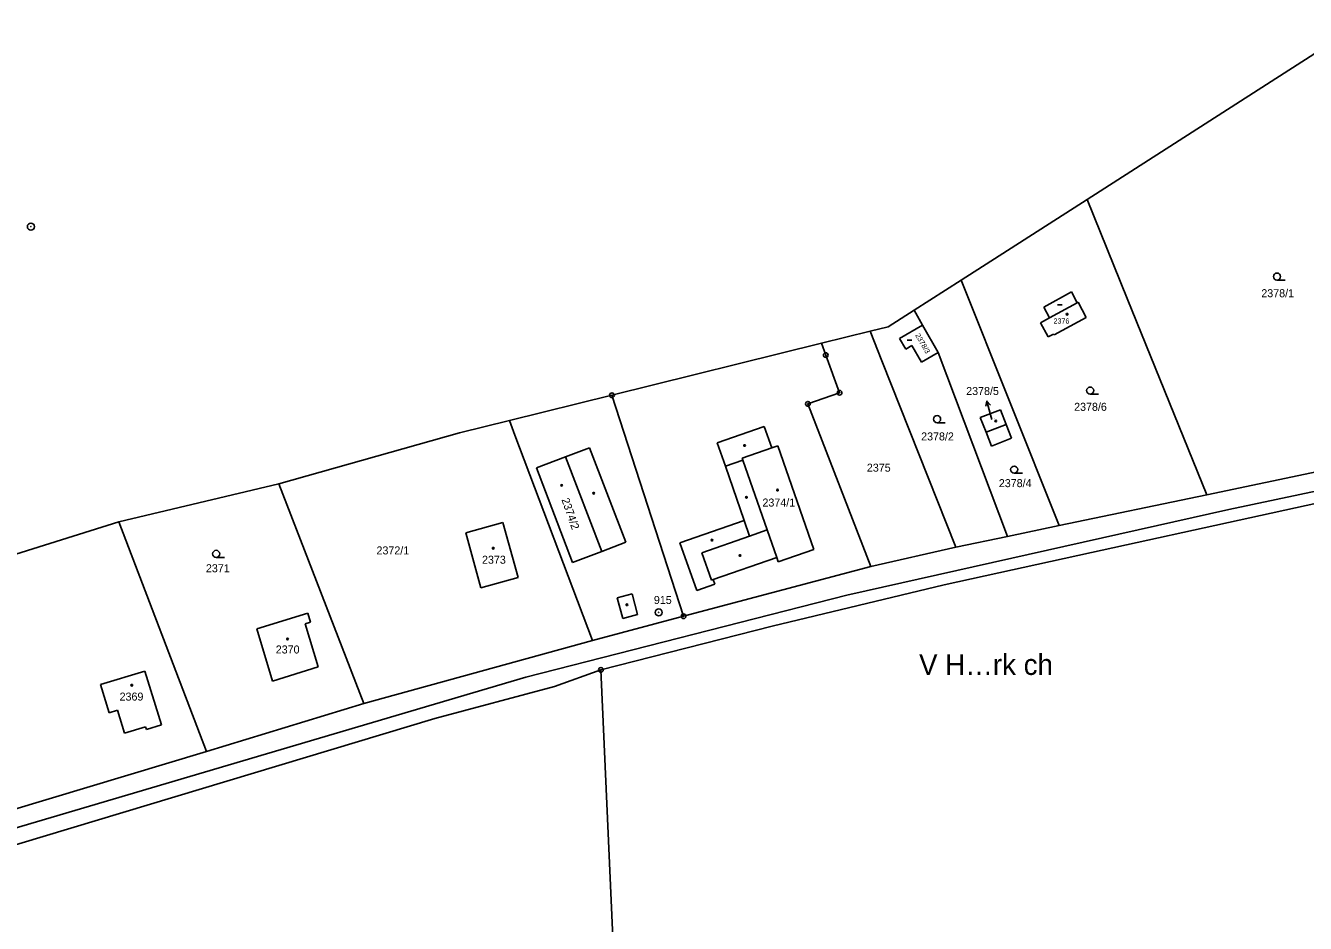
# Model space of a CAD drawing. Extents: x -736345 to -729997, y -1130177 to -1122501.
# Drawn here: x -733843 to -733571, y -1128781.9 to -1128591.2 of the extents above; entities that cross this region are included whole.
import ezdxf

# ---------------------------------------------------------------- set-up
doc = ezdxf.new("R2010")
doc.units = 0
for name, color, linetype in [('Vrstva 1', 7, 'Continuous'), ('Vrstva 13', 7, 'Continuous'), ('Vrstva 15', 7, 'Continuous'), ('Vrstva 16', 7, 'Continuous'), ('Vrstva 17', 7, 'Continuous'), ('Vrstva 18', 7, 'Continuous'), ('Vrstva 19', 7, 'Continuous'), ('Vrstva 25', 7, 'Continuous'), ('Vrstva 4', 7, 'Continuous')]:
    doc.layers.add(name, color=color, linetype=linetype)

msp = doc.modelspace()

# ---------------------------------------------------------------- linework, layer by layer
at = {"layer": 'Vrstva 1'}
for points in [[(-733617.4, -1128628.09), (-733608.87, -1128649.16)], [(-733644.17, -1128645.24), (-733623.36, -1128697.41)], [(-733620.74, -1128647.77), (-733626.62, -1128650.98)], [(-733619.49, -1128650.06), (-733620.74, -1128647.77)], [(-733626.62, -1128650.98), (-733625.37, -1128653.27)], [(-733619.3, -1128649.96), (-733619.49, -1128650.06)], [(-733617.59, -1128653.17), (-733619.3, -1128649.96)], [(-733608.87, -1128649.16), (-733591.98, -1128690.84)], [(-733654.16, -1128651.64), (-733652.39, -1128654.84)], [(-733625.37, -1128653.27), (-733627.3, -1128654.32)], [(-733624.42, -1128656.89), (-733617.59, -1128653.17)], [(-733663.49, -1128656.13), (-733661.01, -1128662.38)], [(-733652.39, -1128654.84), (-733657.24, -1128657.65)], [(-733649.02, -1128660.63), (-733652.39, -1128654.84)], [(-733627.3, -1128654.32), (-733625.66, -1128657.32)], [(-733672.92, -1128661.17), (-733673.82, -1128658.68)], [(-733657.24, -1128657.65), (-733655.94, -1128659.9)], [(-733655.94, -1128659.9), (-733654.61, -1128659.13)], [(-733654.61, -1128659.13), (-733652.58, -1128662.65)], [(-733625.66, -1128657.32), (-733624.52, -1128656.7)], [(-733624.52, -1128656.7), (-733624.42, -1128656.89)], [(-733670, -1128669.17), (-733672.92, -1128661.17)], [(-733652.58, -1128662.65), (-733649.02, -1128660.63)], [(-733649.02, -1128660.63), (-733634.35, -1128699.71)], [(-733661.01, -1128662.38), (-733645.33, -1128702.01)], [(-733703.15, -1128716.68), (-733718.36, -1128669.7)], [(-733676.72, -1128671.54), (-733670, -1128669.17)], [(-733663.34, -1128706.1), (-733676.72, -1128671.54)], [(-733640.1, -1128674.46), (-733635.83, -1128672.78)], [(-733635.83, -1128672.78), (-733634.6, -1128675.9)], [(-733738.99, -1128678.19), (-733740.16, -1128675.1)], [(-733638.87, -1128677.58), (-733640.1, -1128674.46)], [(-733722.49, -1128721.82), (-733738.99, -1128678.19)], [(-733637.72, -1128680.51), (-733638.87, -1128677.58)], [(-733634.6, -1128675.9), (-733633.45, -1128678.83)], [(-733529.64, -1128677.8), (-733591.98, -1128690.84)], [(-733633.45, -1128678.83), (-733637.72, -1128680.51)], [(-733587.3, -1128693.96), (-733537.01, -1128683.33)], [(-733789.16, -1128688.55), (-733771.08, -1128735.24)], [(-733616.48, -1128703.09), (-733549.21, -1128688.36)], [(-733623.36, -1128697.41), (-733591.98, -1128690.84)], [(-733668.43, -1128712.19), (-733587.3, -1128693.96)], [(-733804.52, -1128745.38), (-733823.18, -1128696.63)], [(-733749.42, -1128698.94), (-733741.54, -1128696.77)], [(-733741.54, -1128696.77), (-733738.33, -1128708.46)], [(-733746.22, -1128710.62), (-733749.42, -1128698.94)], [(-733634.35, -1128699.71), (-733645.33, -1128702.01)], [(-733634.35, -1128699.71), (-733623.36, -1128697.41)], [(-733663.34, -1128706.1), (-733645.33, -1128702.01)], [(-733647.75, -1128709.96), (-733616.48, -1128703.09)], [(-733663.34, -1128706.1), (-733703.15, -1128716.68)], [(-733738.33, -1128708.46), (-733746.22, -1128710.62)], [(-733647.75, -1128709.96), (-733684.3, -1128718.77)], [(-733736.65, -1128729.63), (-733668.43, -1128712.19)], [(-733793.83, -1128719.32), (-733782.98, -1128715.98)], [(-733782.98, -1128715.98), (-733782.41, -1128717.91)], [(-733782.41, -1128717.91), (-733783.54, -1128718.25)], [(-733783.54, -1128718.25), (-733780.79, -1128727.44)], [(-733703.15, -1128716.68), (-733722.49, -1128721.82)], [(-733684.3, -1128718.77), (-733720.73, -1128728.06)], [(-733790.48, -1128730.43), (-733793.83, -1128719.32)], [(-733722.49, -1128721.82), (-733771.08, -1128735.24)], [(-733900.86, -1128778.13), (-733736.65, -1128729.63)], [(-733827.05, -1128731.15), (-733817.62, -1128728.32)], [(-733817.62, -1128728.32), (-733814.07, -1128739.73)], [(-733780.79, -1128727.44), (-733790.48, -1128730.43)], [(-733730.6, -1128731.59), (-733720.73, -1128728.06)], [(-733720.73, -1128728.06), (-733717.25, -1128805.45)], [(-733825.24, -1128737.19), (-733827.05, -1128731.15)], [(-733730.6, -1128731.59), (-733756.01, -1128738.41)], [(-733771.08, -1128735.24), (-733804.52, -1128745.38)], [(-733823.45, -1128736.63), (-733825.24, -1128737.19)], [(-733821.94, -1128741.53), (-733823.45, -1128736.63)], [(-733756.01, -1128738.41), (-733888.64, -1128778.35)], [(-733817.48, -1128740.16), (-733821.94, -1128741.53)], [(-733817.3, -1128740.73), (-733817.48, -1128740.16)], [(-733814.07, -1128739.73), (-733817.3, -1128740.73)], [(-733871.43, -1128765.51), (-733804.52, -1128745.38)]]:
    msp.add_lwpolyline(points, dxfattribs=at)
at = {"layer": 'Vrstva 13'}
for points in [[(-733559.74, -1128591.17), (-733617.4, -1128628.09)], [(-733617.4, -1128628.09), (-733644.17, -1128645.24)], [(-733654.16, -1128651.64), (-733644.17, -1128645.24)], [(-733659.7, -1128655.19), (-733654.16, -1128651.64)], [(-733673.82, -1128658.68), (-733663.49, -1128656.13)], [(-733663.49, -1128656.13), (-733659.7, -1128655.19)], [(-733718.36, -1128669.7), (-733673.82, -1128658.68)], [(-733740.16, -1128675.1), (-733718.36, -1128669.7)], [(-733750.75, -1128677.72), (-733740.16, -1128675.1)], [(-733750.75, -1128677.72), (-733789.16, -1128688.55)], [(-733823.18, -1128696.63), (-733789.16, -1128688.55)], [(-733823.18, -1128696.63), (-733890.24, -1128717.61)]]:
    msp.add_lwpolyline(points, dxfattribs=at)
at = {"layer": 'Vrstva 16'}
msp.add_lwpolyline([(-733637.64, -1128674.85), (-733637.91, -1128673.85)], dxfattribs=at)
at = {"layer": 'Vrstva 25'}
for points in [[(-733577.05, -1128645.24), (-733575.3, -1128645.24)], [(-733623.68, -1128650.48), (-733622.68, -1128650.48)], [(-733655.63, -1128658.02), (-733654.63, -1128658.02)], [(-733616.75, -1128669.47), (-733615, -1128669.47)], [(-733638.916, -1128672.052), (-733638.696, -1128670.955), (-733637.951, -1128671.789)], [(-733637.91, -1128673.85), (-733638.696, -1128670.955)], [(-733649.28, -1128675.54), (-733647.53, -1128675.54)], [(-733632.9, -1128686.26), (-733631.15, -1128686.26)], [(-733802.47, -1128704.16), (-733800.72, -1128704.16)]]:
    msp.add_lwpolyline(points, dxfattribs=at)
for centre, radius in [((-733841.84, -1128633.89), 0.75), ((-733841.84, -1128633.89), 0.032), ((-733577.05, -1128644.49), 0.75), ((-733621.65, -1128652.5), 0.175), ((-733672.92, -1128661.17), 0.5), ((-733672.92, -1128661.17), 0.032), ((-733718.36, -1128669.7), 0.5), ((-733718.36, -1128669.7), 0.032), ((-733670, -1128669.17), 0.5), ((-733670, -1128669.17), 0.032), ((-733616.75, -1128668.72), 0.75), ((-733676.72, -1128671.54), 0.5), ((-733676.72, -1128671.54), 0.032), ((-733649.28, -1128674.79), 0.75), ((-733636.8, -1128675.17), 0.175), ((-733690.19, -1128680.39), 0.175), ((-733632.9, -1128685.51), 0.75), ((-733729.04, -1128688.86), 0.175), ((-733722.27, -1128690.52), 0.175), ((-733689.79, -1128691.42), 0.175), ((-733683.19, -1128689.87), 0.175), ((-733802.47, -1128703.41), 0.75), ((-733743.6, -1128702.22), 0.175), ((-733697.1, -1128700.5), 0.175), ((-733691.16, -1128703.76), 0.175), ((-733715.2, -1128714.24), 0.175), ((-733708.43, -1128715.85), 0.75), ((-733708.43, -1128715.85), 0.032), ((-733703.15, -1128716.68), 0.5), ((-733703.15, -1128716.68), 0.032), ((-733787.3, -1128721.51), 0.175), ((-733720.73, -1128728.06), 0.5), ((-733720.73, -1128728.06), 0.032), ((-733820.4, -1128731.32), 0.175)]:
    msp.add_circle(centre, radius, dxfattribs=at)
at = {"layer": 'Vrstva 4'}
for points in [[(-733619.49, -1128650.06), (-733625.37, -1128653.27)], [(-733696, -1128679.79), (-733686.03, -1128676.34)], [(-733686.03, -1128676.34), (-733684.42, -1128680.92)], [(-733638.87, -1128677.58), (-733634.6, -1128675.9)], [(-733723.14, -1128680.88), (-733728.22, -1128682.8)], [(-733715.44, -1128700.93), (-733723.14, -1128680.88)], [(-733696, -1128679.79), (-733694.26, -1128684.81)], [(-733690.71, -1128683.1), (-733684.42, -1128680.92)], [(-733684.42, -1128680.92), (-733683.1, -1128680.46)], [(-733683.1, -1128680.46), (-733675.46, -1128702.49)], [(-733728.22, -1128682.8), (-733734.37, -1128685.13)], [(-733720.55, -1128702.9), (-733728.22, -1128682.8)], [(-733694.26, -1128684.81), (-733690.56, -1128683.5)], [(-733690.56, -1128683.5), (-733690.71, -1128683.1)], [(-733690.56, -1128683.5), (-733685.39, -1128698.34)], [(-733734.37, -1128685.13), (-733726.74, -1128705.23)], [(-733694.26, -1128684.81), (-733690.27, -1128696.33)], [(-733690.27, -1128696.33), (-733703.97, -1128701.07)], [(-733689.12, -1128699.64), (-733690.27, -1128696.33)], [(-733699.29, -1128703.18), (-733689.12, -1128699.64)], [(-733689.12, -1128699.64), (-733685.39, -1128698.34)], [(-733685.39, -1128698.34), (-733683.34, -1128704.22)], [(-733720.55, -1128702.9), (-733715.44, -1128700.93)], [(-733703.97, -1128701.07), (-733700.36, -1128711.2)], [(-733675.46, -1128702.49), (-733683.04, -1128705.1)], [(-733726.74, -1128705.23), (-733720.55, -1128702.9)], [(-733697.18, -1128708.99), (-733699.29, -1128703.18)], [(-733683.34, -1128704.22), (-733696.86, -1128708.88)], [(-733683.04, -1128705.1), (-733683.34, -1128704.22)], [(-733696.52, -1128709.87), (-733700.36, -1128711.2)], [(-733696.86, -1128708.88), (-733697.18, -1128708.99)], [(-733696.86, -1128708.88), (-733696.52, -1128709.87)], [(-733714.08, -1128711.93), (-733717.24, -1128712.77)], [(-733717.24, -1128712.77), (-733716.08, -1128717.12)], [(-733712.92, -1128716.28), (-733714.08, -1128711.93)], [(-733716.08, -1128717.12), (-733712.92, -1128716.28)]]:
    msp.add_lwpolyline(points, dxfattribs=at)

# ---------------------------------------------------------------- texts
at = {"layer": 'Vrstva 15'}
msp.add_text('V H…rk\xa0ch', height=4.4, dxfattribs=at).set_placement((-733653.11, -1128729.14))
at = {"layer": 'Vrstva 16'}
msp.add_text('2378/5', height=1.7, dxfattribs=at).set_placement((-733643.097, -1128669.66))
at = {"layer": 'Vrstva 17'}
msp.add_text('915', height=1.7, dxfattribs=at).set_placement((-733709.46, -1128714.06))
at = {"layer": 'Vrstva 18'}
for s, p in [('2378/1', (-733580.38, -1128648.88)), ('2378/6', (-733620.16, -1128673.02)), ('2378/2', (-733652.67, -1128679.31)), ('2375', (-733664.2, -1128685.95)), ('2378/4', (-733636.16, -1128689.24)), ('2372/1', (-733768.4, -1128703.53)), ('2371', (-733804.65, -1128707.32))]:
    msp.add_text(s, height=1.7, dxfattribs=at).set_placement(p)
at = {"layer": 'Vrstva 19'}
for s, height, p in [('2376', 1.1, (-733624.54, -1128654.49)), ('2378/5', 0.1, (-733637.44, -1128674.65)), ('2374/1', 1.7, (-733686.39, -1128693.36)), ('2373', 1.7, (-733745.98, -1128705.51)), ('2370', 1.7, (-733789.81, -1128724.58)), ('2369', 1.7, (-733822.99, -1128734.59))]:
    msp.add_text(s, height=height, dxfattribs=at).set_placement(p)
for s, height, rotation, p in [('2378/3', 1.1, 299.70238, (-733653.958, -1128656.954)), ('2374/2', 1.7, 289.2023, (-733729.126, -1128691.873))]:
    msp.add_text(s, height=height, rotation=rotation, dxfattribs=at).set_placement(p)

doc.saveas('drawing.dxf')
